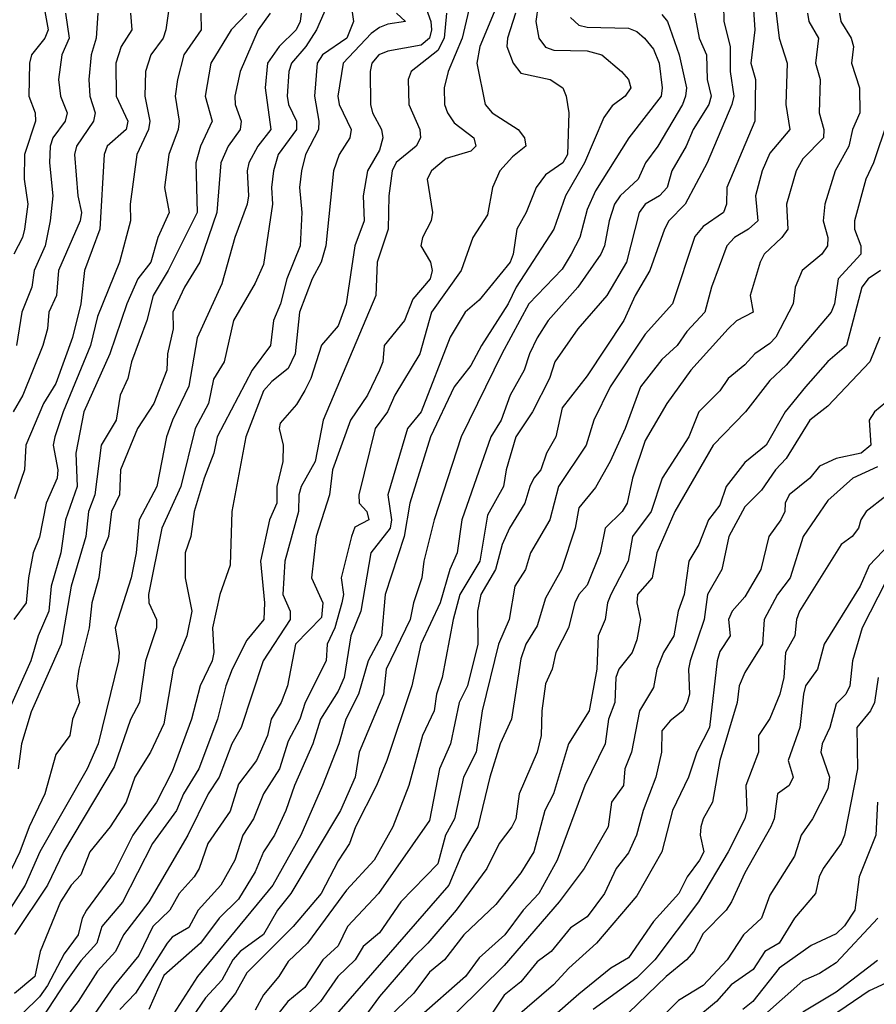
# Model space of a CAD drawing. Header units: metres. Extents: x -51132 to -49532, y -231222 to -229437.
# Tile 324 of 656: x -51016 to -50965, y -229773 to -229714. Entities that reach past the tile are written whole.
import ezdxf

# ---------------------------------------------------------------- set-up
doc = ezdxf.new("R2010")
doc.units = ezdxf.units.M
for name, color, linetype in [('CONTOUR_HALF', 8, 'Continuous'), ('CONTOUR_INDEX', 1, 'Continuous'), ('CONTOUR_INTER', 3, 'Continuous')]:
    doc.layers.add(name, color=color, linetype=linetype)

msp = doc.modelspace()

# ---------------------------------------------------------------- linework, layer by layer
at = {"layer": 'CONTOUR_HALF'}
for points, elevation in [([(-50996.725, -229710.259), (-50996.15, -229714.259), (-50996.561, -229715.259), (-50998.016, -229716.259), (-50998.338, -229716.759), (-50998.512, -229718.759), (-50998.233, -229720.259), (-50998.257, -229720.759), (-50999.05, -229722.259), (-50999.29, -229723.259), (-50999.411, -229724.259), (-50999.274, -229725.759), (-50999.37, -229727.759), (-51000.171, -229729.759), (-51000.542, -229731.259), (-51000.971, -229732.259), (-51001.146, -229733.759), (-51002.257, -229735.259), (-51004.376, -229739.259), (-51004.564, -229740.259), (-51005.16, -229741.759), (-51005.757, -229743.759), (-51005.96, -229745.259), (-51006.287, -229746.259), (-51006.29, -229747.759), (-51005.888, -229749.759), (-51006.2, -229751.259), (-51007.016, -229753.259), (-51007.58, -229756.539), (-51008.385, -229758.259), (-51009.329, -229759.759), (-51009.841, -229761.259), (-51010.813, -229762.759), (-51012.031, -229764.259), (-51012.58, -229765.649), (-51013.161, -229766.259), (-51013.812, -229767.259), (-51015.038, -229770.259), (-51015.349, -229771.759), (-51016.58, -229772.781)], 36.5), ([(-51007.047, -229711.759), (-51007.454, -229714.759), (-51007.611, -229715.259), (-51008.368, -229716.259), (-51008.677, -229717.259), (-51008.716, -229718.759), (-51008.432, -229720.259), (-51008.51, -229720.759), (-51009.215, -229722.259), (-51009.607, -229725.259), (-51009.586, -229726.259), (-51010.25, -229728.759), (-51011.58, -229732.015), (-51011.989, -229733.759), (-51013.649, -229737.759), (-51014.148, -229739.259), (-51014.247, -229739.759), (-51013.974, -229741.259), (-51014, -229741.759), (-51014.678, -229743.259), (-51015.08, -229745.308), (-51015.445, -229746.259), (-51015.742, -229747.759), (-51015.873, -229749.259), (-51016.612, -229750.259)], 39.5), ([(-50988.913, -229712.259), (-50989.612, -229715.259), (-50990.448, -229717.259), (-50990.689, -229718.259), (-50990.68, -229719.259), (-50990.487, -229719.759), (-50990.08, -229720.369), (-50988.899, -229721.259), (-50988.777, -229721.759), (-50989.08, -229722.075), (-50990.58, -229722.514), (-50991.453, -229723.259), (-50991.708, -229723.759), (-50991.404, -229725.759), (-50991.474, -229726.259), (-50991.991, -229727.259), (-50992.091, -229727.759), (-50991.505, -229728.759), (-50991.408, -229729.259), (-50991.525, -229729.759), (-50992.58, -229730.978), (-50993.08, -229732.271), (-50994.311, -229733.759), (-50994.396, -229734.759), (-50994.59, -229735.259), (-50995.307, -229736.759), (-50996.341, -229738.259), (-50997.414, -229741.259), (-50997.596, -229742.759), (-50998.406, -229745.259), (-50998.674, -229747.759), (-50998.009, -229749.259), (-50998.08, -229750.154), (-50999.643, -229751.759), (-51000.128, -229754.259), (-51000.508, -229755.259), (-51001.114, -229756.259), (-51001.343, -229757.259), (-51002.006, -229758.759), (-51003.08, -229760.186), (-51003.58, -229761.815), (-51004.922, -229763.759), (-51005.455, -229765.259), (-51005.755, -229765.759), (-51006.66, -229766.759), (-51007.226, -229767.759), (-51008.247, -229768.759), (-51009.08, -229770.488), (-51010.58, -229772.305), (-51013.311, -229776.259)], 34.5), ([(-51014.902, -229712.759), (-51014.555, -229714.759), (-51014.751, -229715.259), (-51015.545, -229716.259), (-51015.671, -229716.759), (-51015.718, -229718.759), (-51015.334, -229719.759), (-51015.305, -229720.259), (-51015.975, -229722.259), (-51015.987, -229723.759), (-51015.771, -229725.259), (-51015.967, -229726.759), (-51016.093, -229727.259), (-51016.626, -229728.259)], 41.5), ([(-50991.848, -229713.259), (-50991.497, -229714.259), (-50991.445, -229714.759), (-50991.584, -229715.259), (-50992.08, -229715.692), (-50994.08, -229716.035), (-50994.618, -229716.259), (-50995.05, -229716.759), (-50995.146, -229717.259), (-50995.12, -229719.259), (-50995.008, -229719.759), (-50994.459, -229720.759), (-50994.384, -229721.259), (-50994.58, -229721.999), (-50995.318, -229723.259), (-50995.575, -229724.759), (-50995.518, -229726.259), (-50996.082, -229727.759), (-50996.59, -229731.259), (-50997.08, -229732.583), (-50998.08, -229733.74), (-50998.731, -229735.759), (-50999.08, -229736.479), (-50999.58, -229737.328), (-51000.58, -229738.45), (-51000.63, -229738.759), (-51000.395, -229739.759), (-51000.403, -229740.759), (-51000.768, -229742.259), (-51000.778, -229743.259), (-51001.217, -229744.259), (-51001.762, -229746.759), (-51001.519, -229749.259), (-51001.564, -229750.259), (-51002.58, -229751.52), (-51003.466, -229753.259), (-51003.855, -229754.259), (-51004.341, -229756.259), (-51005.467, -229759.259), (-51006.389, -229760.759), (-51006.811, -229761.759), (-51008.27, -229763.759), (-51010.08, -229767.29), (-51011.31, -229768.759), (-51011.611, -229769.759), (-51012.58, -229770.821), (-51013.58, -229772.225), (-51016.08, -229776.046)], 35.5), ([(-50972.078, -229713.259), (-50971.978, -229714.759), (-50972.218, -229716.759), (-50971.927, -229717.759), (-50971.979, -229720.259), (-50973.668, -229724.259), (-50973.681, -229725.259), (-50973.864, -229725.759), (-50975.08, -229726.592), (-50975.58, -229727.207), (-50976.94, -229731.259), (-50978.58, -229733.075), (-50980.7, -229736.259), (-50981.674, -229738.259), (-50982.145, -229739.759), (-50983.812, -229742.259), (-50984.324, -229744.259), (-50985.486, -229746.259), (-50985.786, -229747.259), (-50986.435, -229748.259), (-50986.783, -229750.259), (-50987.421, -229751.759), (-50988.403, -229755.759), (-50988.757, -229758.259), (-50989.534, -229759.759), (-50990.075, -229762.259), (-50990.604, -229763.259), (-50991.08, -229764.981), (-50993.296, -229767.259), (-50994.58, -229769.123), (-50995.58, -229769.964), (-50996.053, -229770.759), (-50997.1, -229771.759), (-50998.141, -229773.259), (-50999.67, -229774.759)], 30.5), ([(-50999.312, -229713.759), (-50999.376, -229714.259), (-50999.603, -229714.759), (-51000.639, -229715.759), (-51001.326, -229716.759), (-51001.473, -229718.259), (-51001.137, -229720.759), (-51001.922, -229721.759), (-51002.461, -229722.759), (-51002.568, -229723.259), (-51002.478, -229724.759), (-51002.563, -229725.259), (-51003.299, -229727.259), (-51004.08, -229730.045), (-51005.58, -229733.306), (-51006.08, -229736.225), (-51007.067, -229738.259), (-51007.422, -229739.259), (-51007.992, -229742.259), (-51009.069, -229744.259), (-51009.249, -229746.259), (-51009.558, -229747.759), (-51010.518, -229750.759), (-51010.268, -229752.259), (-51010.304, -229752.759), (-51011.534, -229757.759), (-51012.196, -229759.259), (-51015.048, -229764.259), (-51015.934, -229766.259), (-51017.549, -229768.759)], 37.5), ([(-51011.56, -229713.759), (-51011.655, -229715.259), (-51011.966, -229716.259), (-51012.091, -229717.759), (-51012.041, -229718.759), (-51011.726, -229719.759), (-51011.825, -229720.259), (-51012.839, -229721.759), (-51012.965, -229722.259), (-51012.757, -229724.759), (-51012.54, -229725.759), (-51012.628, -229726.259), (-51013.917, -229729.259), (-51014.044, -229730.759), (-51014.51, -229731.759), (-51014.593, -229732.759), (-51014.874, -229733.759), (-51016.084, -229736.759), (-51016.655, -229737.759)], 40.5), ([(-51002.58, -229713.772), (-51003.528, -229714.759), (-51004.745, -229716.759), (-51005.093, -229718.759), (-51004.662, -229720.259), (-51005.38, -229721.759), (-51005.656, -229722.759), (-51005.568, -229725.759), (-51007.329, -229729.259), (-51008.216, -229730.759), (-51008.607, -229732.259), (-51009.537, -229734.759), (-51009.745, -229735.759), (-51010.208, -229736.759), (-51010.449, -229738.259), (-51011.361, -229739.759), (-51011.735, -229742.759), (-51012.12, -229743.759), (-51012.271, -229745.259), (-51013.172, -229748.259), (-51013.768, -229751.759), (-51015.58, -229755.825), (-51016.153, -229757.759), (-51016.365, -229759.259)], 38.5), ([(-50986.392, -229713.759), (-50986.884, -229715.259), (-50986.918, -229715.759), (-50986.541, -229716.759), (-50986.08, -229717.37), (-50984.299, -229717.759), (-50983.552, -229718.259), (-50983.342, -229718.759), (-50983.185, -229719.759), (-50983.269, -229722.259), (-50983.547, -229722.759), (-50984.58, -229723.492), (-50985.15, -229724.259), (-50985.749, -229725.759), (-50986.323, -229726.759), (-50986.525, -229728.259), (-50986.721, -229728.759), (-50988.58, -229731.033), (-50989.424, -229731.759), (-50990.339, -229733.259), (-50992.087, -229737.759), (-50992.895, -229738.759), (-50994.086, -229742.759), (-50993.862, -229744.259), (-50993.947, -229744.759), (-50995.109, -229746.259), (-50995.714, -229749.759), (-50996.316, -229751.259), (-50996.71, -229753.759), (-50997.08, -229754.586), (-50998.143, -229756.259), (-50998.605, -229757.759), (-50999.712, -229760.259), (-51000.236, -229761.759), (-51000.923, -229763.259), (-51001.582, -229764.259), (-51002.08, -229765.467), (-51003.08, -229767.111), (-51004.248, -229768.259), (-51005.376, -229769.759), (-51007.58, -229771.711), (-51008.494, -229773.759)], 33.5), ([(-50983.08, -229714.02), (-50982.58, -229714.469), (-50982.08, -229714.597), (-50979.58, -229714.669), (-50979.08, -229714.853), (-50978.616, -229715.259), (-50978.08, -229715.929), (-50977.73, -229716.759), (-50977.548, -229718.259), (-50977.617, -229718.759), (-50979.561, -229721.259), (-50981.58, -229724.45), (-50982.08, -229725.581), (-50982.508, -229727.259), (-50983.041, -229728.259), (-50983.58, -229729.165), (-50985.582, -229731.259), (-50987.212, -229734.259), (-50989.672, -229739.259), (-50991.29, -229744.259), (-50991.919, -229746.759), (-50992.036, -229747.759), (-50992.545, -229749.259), (-50992.739, -229750.259), (-50994.188, -229753.259), (-50994.346, -229754.759), (-50995.809, -229758.259), (-50996.053, -229759.759), (-50996.932, -229761.759), (-50999.929, -229766.759), (-51000.73, -229767.759), (-51001.58, -229769.231), (-51002.979, -229770.259), (-51003.417, -229770.759), (-51004.08, -229771.979), (-51005.08, -229773.037), (-51005.886, -229774.259)], 32.5), ([(-50975.619, -229713.759), (-50975.327, -229715.259), (-50974.891, -229716.259), (-50974.85, -229717.759), (-50974.609, -229718.759), (-50974.749, -229719.259), (-50975.686, -229720.759), (-50976.11, -229721.759), (-50976.976, -229723.259), (-50977.257, -229724.259), (-50977.725, -229724.759), (-50978.586, -229725.259), (-50978.952, -229725.759), (-50979.711, -229728.759), (-50980.89, -229730.759), (-50982.635, -229732.759), (-50984.03, -229734.759), (-50984.339, -229735.759), (-50985.377, -229737.759), (-50986.382, -229739.259), (-50986.954, -229741.259), (-50987.112, -229742.259), (-50988.08, -229743.99), (-50988.547, -229746.759), (-50989.744, -229748.759), (-50990.153, -229750.259), (-50990.805, -229753.759), (-50991.156, -229754.759), (-50991.294, -229755.759), (-50992.006, -229757.259), (-50992.829, -229760.259), (-50993.791, -229762.759), (-50994.915, -229764.759), (-50996.58, -229766.571), (-50998.933, -229769.759), (-51000.08, -229770.859), (-51000.644, -229771.759), (-51001.58, -229772.861), (-51002.08, -229773.789)], 31.5), ([(-50968.804, -229713.759), (-50968.716, -229714.259), (-50968.14, -229715.259), (-50968.32, -229716.759), (-50968.042, -229717.759), (-50968.1, -229719.759), (-50967.822, -229720.759), (-50967.847, -229721.259), (-50969.08, -229722.518), (-50969.482, -229723.259), (-50970.064, -229725.259), (-50969.996, -229726.759), (-50970.342, -229727.259), (-50971.418, -229728.259), (-50971.659, -229728.759), (-50972.262, -229730.759), (-50972.075, -229731.759), (-50973.08, -229732.288), (-50973.578, -229732.759), (-50975.832, -229735.259), (-50977.273, -229737.259), (-50978.58, -229739.486), (-50979.348, -229741.759), (-50979.663, -229743.259), (-50979.975, -229743.759), (-50980.984, -229744.759), (-50981.283, -229746.259), (-50982.08, -229748.193), (-50982.58, -229748.766), (-50982.829, -229749.259), (-50983.209, -229750.759), (-50983.961, -229752.259), (-50984.183, -229753.259), (-50984.58, -229754.148), (-50984.805, -229755.759), (-50984.852, -229757.259), (-50985.082, -229758.259), (-50986.173, -229760.759), (-50986.383, -229762.259), (-50986.611, -229762.759), (-50987.376, -229763.759), (-50988.115, -229765.259), (-50989.966, -229767.759), (-50991.672, -229769.759), (-50992.58, -229770.629), (-50994.58, -229772.961), (-50996.08, -229774.995)], 29.5), ([(-50963.986, -229720.259), (-50964.825, -229722.759), (-50965.284, -229723.759), (-50965.969, -229726.259), (-50965.962, -229726.759), (-50965.588, -229727.759), (-50965.579, -229728.259), (-50966.964, -229729.759), (-50967.179, -229731.259), (-50967.38, -229731.759), (-50970.08, -229734.955), (-50971.08, -229735.881), (-50972.535, -229737.759), (-50974.489, -229739.759), (-50976.797, -229743.759), (-50977.886, -229746.259), (-50978.166, -229747.759), (-50979.043, -229748.759), (-50979.079, -229749.259), (-50978.861, -229750.259), (-50979.08, -229751.487), (-50979.359, -229752.259), (-50980.169, -229753.259), (-50980.342, -229753.759), (-50980.404, -229755.259), (-50980.793, -229756.259), (-50980.989, -229757.759), (-50982.226, -229760.259), (-50983.879, -229764.759), (-50984.98, -229766.759), (-50985.94, -229767.759), (-50987.033, -229769.259), (-50988.58, -229770.644), (-50989.397, -229771.759), (-50992.241, -229774.259)], 28.5), ([(-50964.435, -229733.259), (-50965.047, -229734.759), (-50967.58, -229737.416), (-50968.671, -229738.259), (-50970.08, -229740.572), (-50970.726, -229741.259), (-50971.58, -229742.468), (-50972.58, -229743.488), (-50973.55, -229745.259), (-50973.954, -229747.259), (-50974.828, -229748.759), (-50975.025, -229750.259), (-50975.867, -229752.759), (-50975.966, -229753.259), (-50975.919, -229754.759), (-50976.047, -229755.259), (-50976.315, -229755.759), (-50977.08, -229756.365), (-50977.58, -229756.96), (-50977.603, -229758.259), (-50977.944, -229759.759), (-50978.695, -229761.759), (-50979.099, -229763.259), (-50979.58, -229764.313), (-50980.329, -229765.259), (-50981.037, -229766.759), (-50982.08, -229768.174), (-50983.08, -229768.832), (-50984.251, -229770.259), (-50985.08, -229770.87), (-50986.08, -229772.083), (-50987.08, -229772.888), (-50988.08, -229774.394)], 27.5), ([(-50964.58, -229741.077), (-50966.079, -229741.759), (-50967.58, -229743.108), (-50969.066, -229745.259), (-50969.856, -229747.759), (-50970.606, -229748.759), (-50971.417, -229750.259), (-50971.523, -229751.759), (-50972.58, -229753.45), (-50972.926, -229754.259), (-50973.031, -229755.259), (-50974.088, -229758.759), (-50974.519, -229761.259), (-50975.091, -229762.259), (-50975.228, -229762.759), (-50975.259, -229763.259), (-50975.055, -229764.259), (-50975.299, -229764.759), (-50976.054, -229765.759), (-50976.545, -229766.759), (-50978.08, -229768.451), (-50979.58, -229770.636), (-50980.653, -229771.259), (-50982.58, -229772.827), (-50984.212, -229774.259)], 26.5), ([(-50963.427, -229745.259), (-50965.08, -229747.011), (-50965.624, -229748.259), (-50967.791, -229751.759), (-50968.2, -229753.259), (-50968.917, -229754.259), (-50969.051, -229754.759), (-50969.273, -229756.759), (-50969.963, -229758.759), (-50969.672, -229759.759), (-50969.905, -229760.259), (-50970.609, -229760.759), (-50970.806, -229762.259), (-50971.011, -229762.759), (-50972.58, -229765.523), (-50973.39, -229767.259), (-50973.703, -229767.759), (-50975.08, -229769.18), (-50975.652, -229770.259), (-50976.084, -229770.759), (-50977.309, -229771.759), (-50979.58, -229773.949)], 25.5), ([(-50964.542, -229753.759), (-50964.756, -229755.259), (-50965.005, -229755.759), (-50965.824, -229756.759), (-50965.784, -229759.259), (-50966.564, -229763.259), (-50966.769, -229763.759), (-50967.852, -229765.259), (-50968.097, -229765.759), (-50968.312, -229766.759), (-50969.58, -229768.242), (-50970.513, -229769.759), (-50971.363, -229770.259), (-50972.08, -229771.338), (-50973.395, -229772.259), (-50974.294, -229773.259), (-50975.58, -229774.35)], 24.5), ([(-50964.556, -229768.259), (-50967.08, -229770.939), (-50968.08, -229771.583), (-50969.08, -229772.031), (-50971.58, -229774.23)], 23.5), ([(-50964.08, -229772.163), (-50965.08, -229772.621), (-50972.08, -229777.389)], 22.5)]:
    msp.add_lwpolyline(points, dxfattribs=dict(at, elevation=elevation))
at = {"layer": 'CONTOUR_INDEX'}
for points, elevation in [([(-50970.873, -229712.259), (-50970.504, -229715.259), (-50970.025, -229716.759), (-50970.102, -229719.259), (-50969.858, -229720.759), (-50971.08, -229722.186), (-50971.526, -229723.259), (-50971.925, -229724.759), (-50971.804, -229726.259), (-50972.359, -229726.759), (-50973.201, -229727.259), (-50973.653, -229727.759), (-50974.579, -229730.259), (-50974.984, -229731.759), (-50976.08, -229732.928), (-50976.644, -229733.759), (-50977.58, -229734.609), (-50978.873, -229736.259), (-50979.792, -229738.759), (-50980.688, -229740.759), (-50981.58, -229742.319), (-50982.58, -229743.55), (-50982.79, -229744.759), (-50983.621, -229747.259), (-50984.58, -229748.984), (-50985.08, -229750.642), (-50985.778, -229751.759), (-50986.08, -229752.644), (-50986.626, -229756.259), (-50987.308, -229757.759), (-50987.945, -229759.759), (-50988.662, -229762.759), (-50989.58, -229764.299), (-50990.411, -229766.259), (-50997.58, -229774.491)], 30), ([(-51009.589, -229713.759), (-51009.513, -229714.759), (-51010.152, -229715.759), (-51010.468, -229716.759), (-51010.455, -229718.759), (-51009.744, -229720.259), (-51009.846, -229720.759), (-51011.002, -229721.759), (-51011.179, -229722.259), (-51011.44, -229726.759), (-51012.357, -229729.259), (-51012.585, -229731.259), (-51013.08, -229733.279), (-51014.08, -229736.061), (-51014.834, -229737.259), (-51015.888, -229739.759), (-51015.967, -229741.259), (-51016.58, -229742.992)], 40), ([(-50990.552, -229713.759), (-50990.685, -229715.259), (-50991.08, -229715.998), (-50992.674, -229717.259), (-50992.869, -229717.759), (-50992.811, -229719.259), (-50992.166, -229720.759), (-50992.108, -229721.259), (-50992.369, -229721.759), (-50993.58, -229722.748), (-50993.824, -229723.259), (-50994.023, -229724.759), (-50994.06, -229726.759), (-50994.725, -229728.759), (-50994.8, -229730.759), (-50997.98, -229738.259), (-50998.454, -229740.759), (-50999.302, -229742.259), (-50999.449, -229742.759), (-50999.46, -229743.759), (-51000.299, -229746.759), (-51000.407, -229748.759), (-50999.961, -229749.759), (-50999.978, -229750.259), (-51001.594, -229752.759), (-51002.916, -229756.759), (-51003.479, -229757.759), (-51004.25, -229759.759), (-51004.909, -229760.759), (-51006.136, -229763.259), (-51008.486, -229767.259), (-51010.005, -229769.259), (-51010.496, -229770.259), (-51011.58, -229771.444), (-51012.734, -229773.259), (-51014.69, -229775.759)], 35), ([(-50964.08, -229747.971), (-50965.507, -229750.759), (-50966.099, -229752.759), (-50966.245, -229754.259), (-50966.497, -229754.759), (-50967.08, -229755.345), (-50967.457, -229756.759), (-50967.914, -229757.759), (-50968.004, -229758.259), (-50967.476, -229759.759), (-50967.58, -229760.469), (-50968.496, -229762.259), (-50969.18, -229763.259), (-50969.58, -229764.521), (-50971.08, -229766.862), (-50971.574, -229768.259), (-50972.652, -229769.259), (-50973.643, -229770.759), (-50975.08, -229772.314), (-50976.58, -229773.201), (-50978.08, -229774.698)], 25)]:
    msp.add_lwpolyline(points, dxfattribs=dict(at, elevation=elevation))
at = {"layer": 'CONTOUR_INTER'}
for points, elevation in [([(-50997.726, -229713.259), (-50998.378, -229714.759), (-50999.021, -229715.759), (-50999.891, -229716.759), (-51000.048, -229717.259), (-51000.155, -229718.759), (-51000.076, -229719.259), (-50999.589, -229720.259), (-50999.589, -229720.759), (-51000.689, -229722.259), (-51000.982, -229723.259), (-51001.091, -229724.259), (-51001.031, -229725.259), (-51001.58, -229728.881), (-51002.08, -229730.019), (-51003.385, -229732.259), (-51003.939, -229734.759), (-51004.58, -229735.799), (-51004.883, -229737.259), (-51005.7, -229738.759), (-51006.551, -229742.259), (-51007.694, -229744.759), (-51008.512, -229748.759), (-51008.487, -229749.259), (-51008.02, -229750.259), (-51008.024, -229750.759), (-51008.678, -229752.759), (-51009.048, -229755.259), (-51009.58, -229756.282), (-51010.58, -229759.129), (-51013.627, -229764.259), (-51014.591, -229766.259), (-51016.58, -229769.238)], 37), ([(-50987.58, -229713.45), (-50988.549, -229715.759), (-50988.723, -229716.759), (-50988.215, -229719.259), (-50987.808, -229719.759), (-50986.234, -229720.759), (-50985.844, -229721.259), (-50985.776, -229721.759), (-50986.58, -229722.416), (-50987.34, -229723.259), (-50987.775, -229724.259), (-50988.08, -229725.909), (-50988.973, -229727.259), (-50989.664, -229729.259), (-50991.447, -229731.759), (-50992.162, -229734.259), (-50993.67, -229736.759), (-50994.106, -229737.759), (-50994.843, -229738.759), (-50995.839, -229742.759), (-50995.819, -229743.259), (-50995.358, -229743.759), (-50995.222, -229744.259), (-50996.08, -229744.709), (-50996.267, -229745.259), (-50996.892, -229747.759), (-50996.755, -229748.759), (-50996.848, -229749.259), (-50997.27, -229750.759), (-50997.734, -229751.759), (-50997.792, -229752.759), (-50999.067, -229755.259), (-50999.392, -229756.259), (-51000.08, -229757.587), (-51000.62, -229759.259), (-51001.566, -229760.759), (-51002.182, -229762.259), (-51002.83, -229763.259), (-51003.309, -229764.759), (-51004.151, -229766.259), (-51005.518, -229767.759), (-51006.08, -229768.806), (-51007.08, -229769.386), (-51007.38, -229769.759), (-51009.287, -229772.759), (-51010.225, -229773.759)], 34), ([(-50985.023, -229713.259), (-50985.174, -229714.259), (-50984.983, -229715.259), (-50984.58, -229715.799), (-50984.08, -229715.981), (-50982.08, -229716.015), (-50981.195, -229716.259), (-50979.998, -229717.259), (-50979.595, -229717.759), (-50979.439, -229718.259), (-50979.787, -229718.759), (-50980.58, -229719.341), (-50981.08, -229720.041), (-50982.246, -229722.759), (-50983.381, -229724.759), (-50984.086, -229726.759), (-50986.361, -229730.259), (-50986.839, -229731.259), (-50988.442, -229733.759), (-50989.08, -229734.975), (-50990.08, -229736.259), (-50991.519, -229739.259), (-50992.765, -229743.259), (-50993.104, -229745.259), (-50994.253, -229748.759), (-50994.46, -229751.259), (-50995.269, -229752.759), (-50995.855, -229754.759), (-50996.614, -229756.259), (-50997.043, -229757.759), (-50998.012, -229760.259), (-50999.336, -229763.259), (-51001.006, -229766.259), (-51005.558, -229771.759), (-51008.438, -229776.259)], 33), ([(-50973.872, -229713.259), (-50973.845, -229714.259), (-50973.47, -229715.759), (-50973.455, -229717.259), (-50973.241, -229718.759), (-50973.355, -229719.259), (-50974.856, -229722.759), (-50976.179, -229725.259), (-50977.148, -229726.259), (-50977.413, -229726.759), (-50978.292, -229729.259), (-50979.185, -229730.759), (-50979.862, -229732.259), (-50982.08, -229735.595), (-50983.58, -229737.511), (-50983.954, -229739.259), (-50984.521, -229740.259), (-50984.862, -229741.259), (-50985.299, -229741.759), (-50985.534, -229742.259), (-50985.828, -229743.259), (-50986.756, -229744.759), (-50987.203, -229745.759), (-50987.594, -229747.259), (-50988.476, -229748.759), (-50988.687, -229749.759), (-50988.662, -229751.759), (-50989.294, -229754.259), (-50989.784, -229755.259), (-50990.31, -229757.759), (-50990.963, -229759.259), (-50991.58, -229762.361), (-50994.638, -229766.759), (-50996.518, -229768.759), (-50997.08, -229769.915), (-50998.002, -229770.759), (-50999.08, -229772.433), (-51000.104, -229773.259), (-51001.267, -229774.759)], 31), ([(-51001.178, -229713.759), (-51001.888, -229714.759), (-51002.99, -229717.259), (-51003.301, -229718.759), (-51003.276, -229719.259), (-51002.927, -229720.259), (-51002.99, -229720.759), (-51003.708, -229721.759), (-51004.152, -229722.759), (-51004.393, -229725.759), (-51005.405, -229728.759), (-51006.333, -229730.259), (-51007.04, -229731.759), (-51007.028, -229732.759), (-51007.361, -229734.259), (-51007.407, -229735.259), (-51008.174, -229737.259), (-51009.171, -229738.759), (-51010.184, -229741.259), (-51010.25, -229742.759), (-51010.729, -229743.759), (-51010.904, -229745.259), (-51011.311, -229746.259), (-51011.504, -229747.759), (-51011.926, -229749.259), (-51012.083, -229750.759), (-51012.706, -229753.259), (-51012.848, -229754.259), (-51012.671, -229755.259), (-51013.088, -229756.259), (-51013.24, -229757.259), (-51014.08, -229758.403), (-51014.743, -229760.759), (-51015.694, -229762.759), (-51016.252, -229764.259), (-51017.58, -229766.957)], 38), ([(-51005.353, -229713.759), (-51005.326, -229714.759), (-51006.369, -229716.259), (-51006.757, -229717.759), (-51006.897, -229718.759), (-51006.656, -229720.259), (-51006.714, -229720.759), (-51007.287, -229722.259), (-51007.543, -229724.259), (-51007.26, -229725.759), (-51007.932, -229727.259), (-51008.367, -229728.759), (-51009.142, -229729.759), (-51009.811, -229731.259), (-51010.829, -229734.259), (-51012.405, -229737.759), (-51012.886, -229740.259), (-51012.795, -229742.259), (-51013.512, -229744.259), (-51013.776, -229746.259), (-51014.373, -229748.259), (-51014.508, -229749.759), (-51015.156, -229751.259), (-51015.602, -229752.759), (-51017.16, -229756.259)], 39), ([(-51013.51, -229713.759), (-51013.286, -229715.259), (-51013.73, -229716.259), (-51013.922, -229717.759), (-51013.805, -229718.759), (-51013.401, -229719.759), (-51013.522, -229720.259), (-51014.272, -229721.259), (-51014.426, -229721.759), (-51014.471, -229722.759), (-51014.259, -229724.759), (-51014.425, -229726.259), (-51014.737, -229727.759), (-51015.396, -229729.259), (-51015.524, -229730.259), (-51016.14, -229731.759), (-51016.452, -229733.759)], 41), ([(-50993.557, -229713.759), (-50993.024, -229714.259), (-50994.08, -229714.411), (-50994.58, -229714.612), (-50995.08, -229714.98), (-50996.774, -229716.759), (-50997.104, -229718.759), (-50997.011, -229719.259), (-50996.302, -229720.759), (-50996.365, -229721.259), (-50997.015, -229722.259), (-50997.367, -229723.259), (-50997.811, -229727.759), (-50998.105, -229728.759), (-50998.653, -229729.759), (-50999.399, -229731.759), (-50999.677, -229734.259), (-51000.08, -229735.151), (-51001.08, -229735.937), (-51001.58, -229736.505), (-51002.64, -229739.259), (-51003.478, -229743.759), (-51003.58, -229747.001), (-51004.213, -229748.759), (-51004.645, -229750.759), (-51004.56, -229752.259), (-51004.664, -229752.759), (-51005.388, -229754.259), (-51005.912, -229756.259), (-51007.08, -229759.426), (-51008.022, -229761.259), (-51009.451, -229763.259), (-51010.58, -229765.49), (-51012.247, -229767.759), (-51012.505, -229768.259), (-51012.75, -229769.259), (-51013.58, -229770.39), (-51014.58, -229772.306), (-51015.08, -229772.996), (-51016.08, -229773.973)], 36), ([(-50977.58, -229713.833), (-50977.23, -229714.259), (-50976.525, -229716.259), (-50976.098, -229718.259), (-50976.15, -229718.759), (-50976.334, -229719.259), (-50977.823, -229721.759), (-50978.566, -229722.759), (-50978.994, -229723.759), (-50980.084, -229724.759), (-50980.42, -229725.259), (-50980.748, -229726.259), (-50981.031, -229727.759), (-50981.256, -229728.259), (-50982.631, -229730.259), (-50984.42, -229732.259), (-50985.08, -229733.309), (-50985.55, -229734.259), (-50985.866, -229735.259), (-50986.711, -229736.759), (-50987.257, -229738.259), (-50987.886, -229739.259), (-50989.628, -229744.259), (-50989.909, -229746.259), (-50990.357, -229747.259), (-50990.942, -229749.259), (-50992.098, -229751.759), (-50992.647, -229754.259), (-50994.143, -229758.759), (-50994.76, -229760.259), (-50996.04, -229762.759), (-50996.398, -229763.759), (-50997.08, -229764.791), (-50998.107, -229766.759), (-50999.797, -229768.759), (-51002.58, -229771.547), (-51003.266, -229772.759), (-51005.244, -229775.259)], 32), ([(-50966.875, -229713.759), (-50966.784, -229714.259), (-50966.167, -229715.259), (-50966.031, -229715.759), (-50966.157, -229716.759), (-50965.663, -229718.259), (-50965.649, -229719.759), (-50966.091, -229720.759), (-50966.318, -229721.759), (-50967.127, -229723.259), (-50967.761, -229725.259), (-50967.851, -229726.259), (-50967.577, -229727.259), (-50967.595, -229727.759), (-50967.937, -229728.259), (-50969.125, -229729.259), (-50969.54, -229730.259), (-50969.659, -229731.259), (-50970.71, -229733.259), (-50971.08, -229733.655), (-50971.984, -229734.259), (-50972.58, -229734.93), (-50973.58, -229735.752), (-50974.08, -229736.505), (-50975.357, -229737.759), (-50975.949, -229739.259), (-50977.565, -229741.759), (-50978.214, -229743.759), (-50979.353, -229745.259), (-50979.612, -229746.759), (-50980.657, -229748.759), (-50980.849, -229749.259), (-50980.983, -229750.259), (-50981.415, -229751.259), (-50981.484, -229753.259), (-50981.947, -229755.759), (-50983.199, -229757.759), (-50984.102, -229760.759), (-50984.623, -229761.759), (-50985.284, -229764.259), (-50986.08, -229765.515), (-50987.58, -229767.435), (-50989.512, -229769.259), (-50990.667, -229770.759), (-50991.58, -229771.507), (-50992.514, -229772.759), (-50994.58, -229774.757)], 29), ([(-50964.409, -229729.259), (-50965.154, -229729.759), (-50965.52, -229730.259), (-50966.455, -229733.759), (-50967.58, -229734.721), (-50968.931, -229736.259), (-50970.151, -229737.759), (-50971.293, -229739.759), (-50972.58, -229740.821), (-50973.702, -229742.259), (-50974.08, -229743.382), (-50974.765, -229744.259), (-50975.356, -229745.759), (-50975.943, -229746.759), (-50976.228, -229748.759), (-50976.602, -229749.759), (-50976.864, -229751.259), (-50977.481, -229752.259), (-50977.877, -229753.259), (-50978.08, -229754.361), (-50978.922, -229755.759), (-50979.413, -229758.259), (-50979.8, -229759.259), (-50979.895, -229760.259), (-50980.618, -229761.259), (-50980.804, -229762.759), (-50982.257, -229765.259), (-50983.754, -229767.259), (-50987.08, -229771.107), (-50991.285, -229775.259)], 28), ([(-50964.08, -229737.194), (-50964.77, -229737.759), (-50965.077, -229738.259), (-50964.988, -229739.759), (-50965.57, -229740.259), (-50967.08, -229740.568), (-50968.08, -229741.031), (-50968.67, -229741.759), (-50969.901, -229742.759), (-50970.155, -229743.259), (-50970.175, -229743.759), (-50970.409, -229744.259), (-50971.133, -229745.259), (-50971.606, -229747.259), (-50972.58, -229748.891), (-50973.341, -229749.759), (-50973.567, -229750.259), (-50973.458, -229751.259), (-50974.08, -229752.187), (-50974.242, -229752.759), (-50974.703, -229756.759), (-50975.467, -229758.259), (-50975.978, -229759.759), (-50976.94, -229761.759), (-50977.58, -229764.252), (-50979.08, -229766.898), (-50981.505, -229769.759), (-50983.188, -229771.259), (-50984.103, -229772.259), (-50986.408, -229774.259)], 27), ([(-50964.08, -229742.838), (-50965.277, -229743.759), (-50965.592, -229744.259), (-50965.724, -229744.759), (-50966.119, -229745.259), (-50966.779, -229745.759), (-50969.279, -229749.759), (-50969.467, -229750.259), (-50969.563, -229751.259), (-50970.121, -229752.259), (-50970.228, -229753.759), (-50970.462, -229754.759), (-50971.08, -229756.221), (-50971.756, -229757.259), (-50971.76, -229758.259), (-50972.52, -229760.259), (-50972.464, -229761.759), (-50972.569, -229762.259), (-50973.574, -229764.259), (-50975.367, -229767.259), (-50977.996, -229770.759), (-50979.08, -229771.847), (-50981.719, -229773.759)], 26), ([(-50964.581, -229761.259), (-50964.677, -229763.259), (-50965.683, -229765.759), (-50965.947, -229767.759), (-50966.58, -229768.707), (-50967.08, -229769.193), (-50968.58, -229769.895), (-50970.513, -229771.259), (-50972.092, -229773.259), (-50972.695, -229773.759)], 24), ([(-50964.58, -229770.789), (-50967.08, -229772.703), (-50969.08, -229773.916)], 23)]:
    msp.add_lwpolyline(points, dxfattribs=dict(at, elevation=elevation))

doc.saveas('drawing.dxf')
